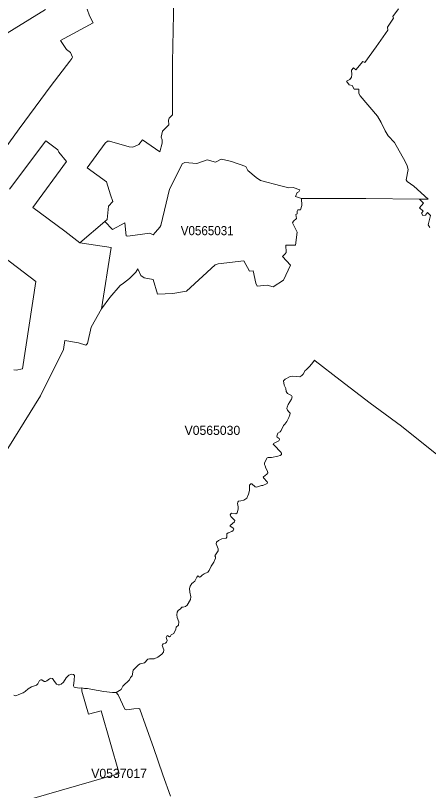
# Model space of a CAD drawing. Extents: x 369010 to 735936, y 6377141 to 6616555.
# Drawn here: x 591264 to 595790, y 6519054 to 6527534 of the extents above; entities that cross this region are included whole.
import ezdxf
from ezdxf.enums import TextEntityAlignment as Align

# ---------------------------------------------------------------- set-up
doc = ezdxf.new("R2010")
doc.units = 0
doc.header["$LTSCALE"] = 40
doc.layers.add('3', color=7, linetype='Continuous', lineweight=13)
doc.layers.add('4', color=7, linetype='Continuous')

msp = doc.modelspace()

# ---------------------------------------------------------------- linework, layer by layer
at = {"layer": '3'}
for points in [[(592332.03, 6525499.27), (592306.54, 6525570.43), (592259.71, 6525714.42), (592050.51, 6525868.34), (592247.46, 6526137.78), (592270.8, 6526157.15), (592292.31, 6526160.13), (592509.62, 6526097.9), (592545.2, 6526093.92), (592574.33, 6526102.7), (592614.05, 6526123.22), (592653.94, 6526173.2), (592843.6, 6526042.62), (592871.08, 6526138.44), (592870.09, 6526172.04), (592858.83, 6526202.66), (592873.23, 6526269.03), (592889.28, 6526281.94), (592944.4, 6526337.05), (592941.42, 6526388.02), (592947.54, 6526411.53), (592983.12, 6526447.27), (592985.11, 6527025.05), (593000.34, 6527728.28)], [(593000.34, 6527728.28), (592985.11, 6527025.05), (592983.12, 6526447.27), (592947.54, 6526411.53), (592941.42, 6526388.02), (592944.4, 6526337.05), (592889.28, 6526281.94), (592873.23, 6526269.03), (592858.83, 6526202.66), (592870.09, 6526172.04), (592871.08, 6526138.44), (592843.6, 6526042.62), (592653.94, 6526173.2), (592614.05, 6526123.22), (592574.33, 6526102.7), (592545.2, 6526093.92)], [(588073.28, 6526037.82), (588063.35, 6526022.26), (588028.93, 6525995.61), (587989.54, 6525960.69), (588220.58, 6525343.86), (588280, 6525183.65), (588349.67, 6525236.94), (588396.68, 6525290.4), (588524.94, 6525410.06), (588576.25, 6525463.52), (588616.3, 6525550.57), (588632.36, 6525621.08), (588645.1, 6525719.55), (588665.46, 6525769.7), (588932.58, 6526067.94), (588963.53, 6526091.44), (589007.39, 6526118.09), (589046.94, 6526134.14), (589142.11, 6525665.76), (589815.21, 6525937.19), (590325.3, 6526263.57), (590066.12, 6526658.62), (590263.89, 6526783.25), (591593.06, 6527600.84)], [(591593.06, 6527600.84), (590263.89, 6526783.25), (590066.12, 6526658.62), (590325.3, 6526263.57), (589815.21, 6525937.19), (589142.11, 6525665.76), (589223.54, 6525255.98), (589462.19, 6525115.3), (590149.36, 6525386.23), (590832.23, 6525913.69), (590903.73, 6525897.47), (591003.53, 6525930.07), (591073.04, 6525979.06), (591302.43, 6526294.35), (591653.13, 6526768.19), (591858.03, 6527035.48), (591879.54, 6527064.11), (591886.66, 6527076.36), (591865.31, 6527130.47), (591824.43, 6527163.08), (591755.08, 6527258.91), (592113.9, 6527452.55), (592073.02, 6527530), (592050.67, 6527601.5)], [(592050.67, 6527601.5), (592073.02, 6527530), (592113.9, 6527452.55), (591755.08, 6527258.91), (591824.43, 6527163.08), (591865.31, 6527130.47), (591886.66, 6527076.36), (591879.54, 6527064.11), (591858.03, 6527035.48), (591653.13, 6526768.19), (591302.43, 6526294.35), (591073.04, 6525979.06)], [(592545.2, 6526093.92), (592509.62, 6526097.9), (592292.31, 6526160.13), (592270.8, 6526157.15), (592247.46, 6526137.78), (592050.51, 6525868.34), (592259.71, 6525714.42), (592306.54, 6525570.43), (592332.03, 6525499.27), (592284.04, 6525448.29), (592269.97, 6525302.81), (592243.49, 6525280.31), (592328.06, 6525192.59), (592460.63, 6525265.08), (592476.02, 6525122.25), (592493.4, 6525118.11), (592735.03, 6525151.87), (592773.76, 6525133.34), (592799.25, 6525161.97), (592846.09, 6525217.08), (592857.34, 6525237.44), (592915.43, 6525479.24), (592951.18, 6525632.17), (593006.29, 6525739.41), (593089.71, 6525911.54), (593120.33, 6525926.93), (593250.91, 6525915.68), (593363.78, 6525954.24), (593455.64, 6525927.76), (593518.86, 6525960.36), (593554.44, 6525956.39), (593628.92, 6525938.02), (593787.47, 6525881.75), (593808, 6525839.21), (593902.66, 6525760.27), (593946.69, 6525728.82), (594172.27, 6525668.91), (594257.34, 6525648.39), (594306.16, 6525651.53), (594378.65, 6525627.86), (594367.73, 6525604.2), (594350.35, 6525596.25), (594331.49, 6525552.06), (594396.03, 6525533.2), (594785.46, 6525533.2), (595101.91, 6525531.38), (595690.77, 6525525.91), (595786.6, 6525525.91), (595627.55, 6525667.59), (595554.56, 6525716.91), (595543.47, 6525736.43), (595567.14, 6525848.15), (595555.39, 6525888.53), (595532.55, 6525934.71), (595415.21, 6526143.74), (595349.17, 6526216.07), (595315.41, 6526272.5), (595272.21, 6526364.19), (595229.84, 6526432.21), (595041, 6526654.49), (595027.76, 6526682.29), (595027.76, 6526728.47), (594975.79, 6526726.98), (594953.45, 6526768.68), (594920.85, 6526776.96), (594892.38, 6526815.19), (594926.47, 6526833.23), (594943.85, 6526859.05), (594949.31, 6526889.5), (594944.51, 6526935.35), (594966.69, 6526961.83), (594993.83, 6526938.16), (595071.62, 6527029.85), (595090.32, 6527018.76), (595217.1, 6527192.7), (595343.54, 6527375.26), (595339.4, 6527406.54), (595406.76, 6527503.85), (595399.15, 6527524.71), (595462.37, 6527607.95)], [(595462.37, 6527607.95), (595399.15, 6527524.71), (595406.76, 6527503.85), (595339.4, 6527406.54), (595343.54, 6527375.26), (595217.1, 6527192.7), (595090.32, 6527018.76), (595071.62, 6527029.85), (594993.83, 6526938.16), (594966.69, 6526961.83), (594944.51, 6526935.35), (594949.31, 6526889.5), (594943.85, 6526859.05), (594926.47, 6526833.23), (594892.38, 6526815.19), (594920.85, 6526776.96), (594953.45, 6526768.68), (594975.79, 6526726.98), (595027.76, 6526728.47), (595027.76, 6526682.29), (595041, 6526654.49), (595229.84, 6526432.21), (595272.21, 6526364.19), (595315.41, 6526272.5), (595349.17, 6526216.07), (595415.21, 6526143.74), (595532.55, 6525934.71), (595555.39, 6525888.53), (595567.14, 6525848.15), (595543.47, 6525736.43), (595554.56, 6525716.91), (595627.55, 6525667.59), (595786.6, 6525525.91), (595690.77, 6525525.91), (595736.28, 6525480.9), (595690.44, 6525428.1), (595732.15, 6525392.02), (595714.11, 6525371.17), (595728.01, 6525346.18), (595757.14, 6525350.31), (595777.99, 6525376.63), (595812.75, 6525346.18), (595786.27, 6525241.91), (595802.98, 6525215.59)], [(591061.13, 6522612.22), (591537.45, 6523371.38), (591789.84, 6523878.16), (591804.24, 6523976.8), (591953.36, 6523950.48), (592033.96, 6523927.15), (592052, 6523943.2), (592091.39, 6524124.09), (592205.92, 6524322.87), (592313.33, 6524994.48), (591969.58, 6525046.45), (591802.92, 6525175.87), (591452.05, 6525434.06), (591823.27, 6525938.02), (591738.7, 6526038.98), (591727.45, 6526064.46), (591595.87, 6526162.44), (591197.34, 6525634.32)], [(591197.34, 6525634.32), (591595.87, 6526162.44), (591727.45, 6526064.46), (591738.7, 6526038.98), (591823.27, 6525938.02), (591452.05, 6525434.06), (591802.92, 6525175.87), (591969.58, 6525046.45), (592243.49, 6525280.31), (592269.97, 6525302.81), (592284.04, 6525448.29), (592332.03, 6525499.27)], [(595690.77, 6525525.91), (595101.91, 6525531.38), (594785.46, 6525533.2), (594396.03, 6525533.2), (594402.32, 6525455.91), (594388.25, 6525407.08), (594356.64, 6525407.08), (594351.84, 6525392.85), (594351.84, 6525362.89), (594334.63, 6525356.6), (594342.41, 6525312.41), (594309.31, 6525284.11), (594299.87, 6525265.08), (594328.34, 6525205.17), (594350.35, 6525162.63), (594331.49, 6525022.29), (594225.73, 6525019.14), (594228.87, 6524940.36), (594219.44, 6524924.64), (594189.48, 6524896.17), (594277.86, 6524803.16), (594202.23, 6524637.49), (594088.69, 6524566.82), (594021, 6524582.54), (593912.1, 6524573.11), (593896.38, 6524604.55), (593868.07, 6524741.76), (593827.03, 6524737.12), (593767.12, 6524850.66), (593486.09, 6524815.41), (593452.16, 6524806.47), (593138.7, 6524518.16), (592988.42, 6524493), (592818.28, 6524485.89), (592771.78, 6524647.09), (592674.96, 6524663.14), (592635.57, 6524689.95), (592605.11, 6524761.62), (592581.94, 6524725.87), (592513.92, 6524656.02), (592445.9, 6524604.06), (592409.98, 6524579.07), (592298.93, 6524450.14), (592205.92, 6524322.87), (592091.39, 6524124.09), (592052, 6523943.2), (592033.96, 6523927.15), (591953.36, 6523950.48), (591804.24, 6523976.8), (591789.84, 6523878.16), (591537.45, 6523371.38), (591061.13, 6522612.22)], [(595802.98, 6525215.59), (595786.27, 6525241.91), (595812.75, 6525346.18), (595777.99, 6525376.63), (595757.14, 6525350.31), (595728.01, 6525346.18), (595714.11, 6525371.17), (595732.15, 6525392.02), (595690.44, 6525428.1), (595736.28, 6525480.9), (595690.77, 6525525.91)], [(590787.55, 6525151.21), (591484.98, 6524624.41), (591341.66, 6523668.79), (591271.15, 6523653.4), (591244.67, 6523656.55)], [(591244.67, 6523656.55), (591271.15, 6523653.4), (591341.66, 6523668.79), (591484.98, 6524624.41), (590787.55, 6525151.21)], [(594157.38, 6522893.24), (594152.91, 6522905.16), (594132.38, 6522921.54), (594129.07, 6522932.3), (594137.35, 6522964.24), (594163.17, 6522977.65), (594176.08, 6522991.55), (594200.9, 6523046.66), (594213.81, 6523060.57), (594236.49, 6523091.35), (594260.15, 6523136.7), (594269.26, 6523163.68), (594272.4, 6523181.05), (594258.99, 6523197.27), (594243.93, 6523213.99), (594237.48, 6523234.01), (594238.97, 6523246.92), (594250.39, 6523277.05), (594268.1, 6523306.17), (594288.62, 6523334.81), (594295.57, 6523360.96), (594287.96, 6523376.51), (594274.55, 6523382.47), (594245.42, 6523397.04), (594230.86, 6523419.71), (594224.9, 6523450.99), (594208.19, 6523487.73), (594199.58, 6523536.56), (594217.95, 6523553.93), (594274.55, 6523583.56), (594300.37, 6523587.37), (594342.74, 6523585.54), (594381.14, 6523580.75), (594401, 6523593.16), (594415.07, 6523610.37), (594439.23, 6523648.11), (594449.49, 6523655.06), (594480.11, 6523690.81), (594512.38, 6523723.58), (594541.51, 6523760.81), (594546.81, 6523757.01), (594822.04, 6523544.83), (595150.4, 6523293.43), (595258.14, 6523212.5), (595493.32, 6523040.04), (595899.47, 6522714.83)], [(595899.47, 6522714.83), (595493.32, 6523040.04), (595258.14, 6523212.5), (595150.4, 6523293.43), (594822.04, 6523544.83), (594546.81, 6523757.01), (594541.51, 6523760.81), (594512.38, 6523723.58), (594480.11, 6523690.81), (594449.49, 6523655.06), (594439.23, 6523648.11), (594415.07, 6523610.37), (594401, 6523593.16), (594381.14, 6523580.75), (594342.74, 6523585.54), (594300.37, 6523587.37)], [(594300.37, 6523587.37), (594274.55, 6523583.56), (594217.95, 6523553.93), (594199.58, 6523536.56), (594208.19, 6523487.73), (594224.9, 6523450.99), (594230.86, 6523419.71), (594245.42, 6523397.04), (594274.55, 6523382.47), (594287.96, 6523376.51), (594295.57, 6523360.96), (594288.62, 6523334.81), (594268.1, 6523306.17), (594250.39, 6523277.05), (594238.97, 6523246.92), (594237.48, 6523234.01), (594243.93, 6523213.99), (594258.99, 6523197.27), (594272.4, 6523181.05), (594269.26, 6523163.68), (594260.15, 6523136.7), (594236.49, 6523091.35), (594213.81, 6523060.57), (594200.9, 6523046.66), (594176.08, 6522991.55), (594163.17, 6522977.65), (594137.35, 6522964.24), (594129.07, 6522932.3), (594132.38, 6522921.54), (594152.91, 6522905.16), (594157.38, 6522893.24), (594149.6, 6522880.17), (594091.34, 6522852.53), (594088.69, 6522844.09), (594100.44, 6522827.21), (594167.47, 6522760.67), (594178.23, 6522743.63), (594177.24, 6522729.72), (594162.67, 6522720.46), (594137.68, 6522710.36), (594069.66, 6522698.77), (594034.24, 6522698.44), (594021.17, 6522692.32), (594005.61, 6522668.16), (593991.21, 6522636.54), (593993.2, 6522619.5), (593999.32, 6522606.26), (594008.09, 6522581.1), (594024.97, 6522548.99), (594030.27, 6522530.13), (594019.01, 6522516.89), (593981.28, 6522486.76), (593978.47, 6522482.46), (593980.45, 6522474.02), (594023.15, 6522433.14), (594024.14, 6522422.22), (594020.67, 6522414.27), (593975.32, 6522391.76), (593960.09, 6522390.94), (593906.31, 6522374.55), (593888.27, 6522378.19), (593852.85, 6522410.63), (593842.09, 6522409.8), (593828.85, 6522395.07), (593827.19, 6522337.15), (593816.27, 6522295.77), (593797.07, 6522253.24), (593767.28, 6522229.9), (593732.86, 6522223.45), (593706.54, 6522218.32), (593698.27, 6522209.38), (593696.78, 6522193.99), (593705.05, 6522159.07), (593703.4, 6522131.59), (593690.99, 6522091.21), (593679.9, 6522082.27), (593631.4, 6522087.07), (593622.14, 6522082.6), (593615.18, 6522069.86), (593623.13, 6522053.81), (593646.46, 6522029.64), (593665.5, 6522007.3), (593664.5, 6521992.9), (593617.34, 6521954.67), (593617.17, 6521946.06), (593644.81, 6521926.37), (593656.23, 6521914.29), (593649.28, 6521898.4), (593633.56, 6521888.96), (593595.49, 6521874.73), (593578.44, 6521862.15), (593580.26, 6521827.23), (593573.64, 6521816.31), (593524.65, 6521805.88), (593488.9, 6521789), (593466.07, 6521769.47), (593462.42, 6521754.24), (593486.09, 6521698.14), (593485.26, 6521677.95), (593449.85, 6521623.16)], [(593054.79, 6520899.75), (593034.27, 6520948.57), (593030.79, 6520977.86), (593034.27, 6521006.17), (593047.34, 6521023.38), (593071.5, 6521042.58), (593087.72, 6521058.13), (593099.47, 6521060.28), (593126.95, 6521067.07), (593143.83, 6521081.63), (593181.73, 6521145.02), (593184.21, 6521172.5), (593172.96, 6521223.8), (593170.81, 6521263.69), (593177.43, 6521291), (593195.3, 6521317.81), (593210.69, 6521329.56), (593229.73, 6521343.3), (593249.09, 6521387.98), (593260.84, 6521401.06), (593281.2, 6521389.31), (593291.13, 6521391.95), (593309.33, 6521410.99), (593332.83, 6521425.88), (593372.89, 6521442.43), (593387.29, 6521462.29), (593408.8, 6521509.63), (593437.76, 6521553.32), (593453.98, 6521595.86), (593454.65, 6521611.74), (593449.85, 6521623.16), (593485.26, 6521677.95), (593486.09, 6521698.14), (593462.42, 6521754.24), (593466.07, 6521769.47), (593488.9, 6521789), (593524.65, 6521805.88), (593573.64, 6521816.31), (593580.26, 6521827.23), (593578.44, 6521862.15), (593595.49, 6521874.73), (593633.56, 6521888.96), (593649.28, 6521898.4), (593656.23, 6521914.29), (593644.81, 6521926.37), (593617.17, 6521946.06), (593617.34, 6521954.67), (593664.5, 6521992.9), (593665.5, 6522007.3), (593646.46, 6522029.64), (593623.13, 6522053.81), (593615.18, 6522069.86), (593622.14, 6522082.6), (593631.4, 6522087.07), (593679.9, 6522082.27), (593690.99, 6522091.21), (593703.4, 6522131.59), (593705.05, 6522159.07), (593696.78, 6522193.99), (593698.27, 6522209.38), (593706.54, 6522218.32), (593732.86, 6522223.45), (593767.28, 6522229.9), (593797.07, 6522253.24), (593816.27, 6522295.77), (593827.19, 6522337.15), (593828.85, 6522395.07), (593842.09, 6522409.8), (593852.85, 6522410.63), (593888.27, 6522378.19), (593906.31, 6522374.55), (593960.09, 6522390.94), (593975.32, 6522391.76), (594020.67, 6522414.27), (594024.14, 6522422.22), (594023.15, 6522433.14), (593980.45, 6522474.02), (593978.47, 6522482.46), (593981.28, 6522486.76), (594019.01, 6522516.89), (594030.27, 6522530.13), (594024.97, 6522548.99), (594008.09, 6522581.1), (593999.32, 6522606.26), (593993.2, 6522619.5), (593991.21, 6522636.54), (594005.61, 6522668.16), (594021.17, 6522692.32), (594034.24, 6522698.44), (594069.66, 6522698.77), (594137.68, 6522710.36), (594162.67, 6522720.46), (594177.24, 6522729.72), (594178.23, 6522743.63), (594167.47, 6522760.67), (594100.44, 6522827.21), (594088.69, 6522844.09), (594091.34, 6522852.53), (594149.6, 6522880.17), (594157.38, 6522893.24)], [(593449.85, 6521623.16), (593454.65, 6521611.74), (593453.98, 6521595.86), (593437.76, 6521553.32), (593408.8, 6521509.63), (593387.29, 6521462.29), (593372.89, 6521442.43), (593332.83, 6521425.88), (593309.33, 6521410.99), (593291.13, 6521391.95), (593281.2, 6521389.31), (593260.84, 6521401.06), (593249.09, 6521387.98), (593229.73, 6521343.3), (593210.69, 6521329.56), (593195.3, 6521317.81), (593177.43, 6521291), (593170.81, 6521263.69), (593172.96, 6521223.8), (593184.21, 6521172.5), (593181.73, 6521145.02), (593143.83, 6521081.63), (593126.95, 6521067.07), (593099.47, 6521060.28), (593087.72, 6521058.13), (593071.5, 6521042.58), (593047.34, 6521023.38), (593034.27, 6521006.17), (593030.79, 6520977.86), (593034.27, 6520948.57), (593054.79, 6520899.75), (593048.17, 6520864.66), (593026.16, 6520841.16), (593020.36, 6520817.49), (592997.52, 6520769.99), (592969.22, 6520757.41), (592962.27, 6520742.85), (592952.01, 6520736.39), (592934.14, 6520747.65), (592925.86, 6520748.14), (592920.56, 6520742.52), (592915.1, 6520727.46), (592926.19, 6520696.67), (592917.58, 6520677.14), (592907.82, 6520666.72), (592882.33, 6520658.44), (592873.4, 6520649.17), (592872.4, 6520639.9), (592890.28, 6520592.74), (592885.48, 6520568.41), (592866.44, 6520545.24), (592825.07, 6520513.63), (592783.03, 6520494.26), (592731.23, 6520494.92), (592715.67, 6520491.45), (592677.44, 6520451.89), (592628.45, 6520439.15), (592611.57, 6520430.71), (592579.13, 6520396.28), (592551.82, 6520370.46), (592540.4, 6520309.72), (592523.85, 6520290.19), (592513.76, 6520266.53), (592440.11, 6520196.69), (592423.22, 6520160.77), (592366.13, 6520126.35), (592388.47, 6520101.35), (592462.12, 6519942.64), (592483.96, 6519936.35), (592561.25, 6519947.93), (592614.38, 6519952.73), (592626.46, 6519942.8), (592689.35, 6519768.03), (592775.58, 6519523.75), (592879.85, 6519225.67), (592963.76, 6518990.49)], [(591247.15, 6520095.89), (591267.18, 6520090.1), (591299.62, 6520104.17), (591347.12, 6520122.04), (591369.96, 6520135.61), (591404.22, 6520166.4), (591440.3, 6520186.59), (591492.43, 6520207.94), (591506.83, 6520220.02), (591527.19, 6520256.93), (591540.26, 6520265.87), (591551.51, 6520264.87), (591578.99, 6520247.66), (591592.89, 6520247), (591607.95, 6520253.62), (591636.58, 6520275.63), (591651.48, 6520281.75), (591668.69, 6520278.61), (591684.58, 6520258.75), (591712.88, 6520218.37), (591729.76, 6520209.76), (591747.64, 6520211.08), (591762.86, 6520217.37), (591788.68, 6520240.54), (591818.47, 6520286.55), (591847.27, 6520314.19), (591876.9, 6520326.94), (591898.08, 6520324.95), (591908.84, 6520311.05), (591906.36, 6520262.89), (591898.41, 6520199.83), (591907.35, 6520186.09), (591941.94, 6520176.66), (591966.1, 6520173.51), (591989.93, 6520178.31), (592019.56, 6520171.53), (592052.99, 6520170.87), (592107.44, 6520159.78), (592232.4, 6520137.77), (592327.23, 6520124.53), (592366.13, 6520126.35), (592423.22, 6520160.77), (592440.11, 6520196.69), (592513.76, 6520266.53), (592523.85, 6520290.19), (592540.4, 6520309.72), (592551.82, 6520370.46), (592579.13, 6520396.28), (592611.57, 6520430.71), (592628.45, 6520439.15), (592677.44, 6520451.89), (592715.67, 6520491.45), (592731.23, 6520494.92), (592783.03, 6520494.26), (592825.07, 6520513.63), (592866.44, 6520545.24), (592885.48, 6520568.41), (592890.28, 6520592.74), (592872.4, 6520639.9), (592873.4, 6520649.17), (592882.33, 6520658.44), (592907.82, 6520666.72), (592917.58, 6520677.14), (592926.19, 6520696.67), (592915.1, 6520727.46), (592920.56, 6520742.52), (592925.86, 6520748.14), (592934.14, 6520747.65), (592952.01, 6520736.39), (592962.27, 6520742.85), (592969.22, 6520757.41), (592997.52, 6520769.99), (593020.36, 6520817.49), (593026.16, 6520841.16), (593048.17, 6520864.66), (593054.79, 6520899.75)], [(591299.78, 6518923.46), (592398.73, 6519241.06), (592201.95, 6519927.41), (592063.75, 6519888.68), (591992.25, 6520141.24), (591989.93, 6520178.31), (591966.1, 6520173.51), (591941.94, 6520176.66), (591907.35, 6520186.09), (591898.41, 6520199.83), (591906.36, 6520262.89), (591908.84, 6520311.05), (591898.08, 6520324.95), (591876.9, 6520326.94), (591847.27, 6520314.19), (591818.47, 6520286.55), (591788.68, 6520240.54), (591762.86, 6520217.37), (591747.64, 6520211.08), (591729.76, 6520209.76), (591712.88, 6520218.37), (591684.58, 6520258.75), (591668.69, 6520278.61), (591651.48, 6520281.75), (591636.58, 6520275.63), (591607.95, 6520253.62), (591592.89, 6520247), (591578.99, 6520247.66), (591551.51, 6520264.87), (591540.26, 6520265.87), (591527.19, 6520256.93), (591506.83, 6520220.02), (591492.43, 6520207.94), (591440.3, 6520186.59), (591404.22, 6520166.4), (591369.96, 6520135.61), (591347.12, 6520122.04), (591299.62, 6520104.17), (591267.18, 6520090.1), (591247.15, 6520095.89)], [(592963.76, 6518990.49), (592879.85, 6519225.67), (592775.58, 6519523.75), (592689.35, 6519768.03), (592626.46, 6519942.8), (592614.38, 6519952.73), (592561.25, 6519947.93), (592483.96, 6519936.35), (592462.12, 6519942.64), (592388.47, 6520101.35), (592366.13, 6520126.35), (592327.23, 6520124.53), (592232.4, 6520137.77), (592107.44, 6520159.78), (592052.99, 6520170.87), (592019.56, 6520171.53), (591989.93, 6520178.31), (591992.25, 6520141.24), (592063.75, 6519888.68), (592201.95, 6519927.41), (592398.73, 6519241.06), (591299.78, 6518923.46)]]:
    msp.add_lwpolyline(points, dxfattribs=at)
msp.add_lwpolyline([(592243.49, 6525280.31), (591969.58, 6525046.45), (592313.33, 6524994.48), (592205.92, 6524322.87), (592298.93, 6524450.14), (592409.98, 6524579.07), (592445.9, 6524604.06), (592513.92, 6524656.02), (592581.94, 6524725.87), (592605.11, 6524761.62), (592635.57, 6524689.95), (592674.96, 6524663.14), (592771.78, 6524647.09), (592818.28, 6524485.89), (592988.42, 6524493), (593138.7, 6524518.16), (593452.16, 6524806.47), (593486.09, 6524815.41), (593767.12, 6524850.66), (593827.03, 6524737.12), (593868.07, 6524741.76), (593896.38, 6524604.55), (593912.1, 6524573.11), (594021, 6524582.54), (594088.69, 6524566.82), (594202.23, 6524637.49), (594277.86, 6524803.16), (594189.48, 6524896.17), (594219.44, 6524924.64), (594228.87, 6524940.36), (594225.73, 6525019.14), (594331.49, 6525022.29), (594350.35, 6525162.63), (594328.34, 6525205.17), (594299.87, 6525265.08), (594309.31, 6525284.11), (594342.41, 6525312.41), (594334.63, 6525356.6), (594351.84, 6525362.89), (594351.84, 6525392.85), (594356.64, 6525407.08), (594388.25, 6525407.08), (594402.32, 6525455.91), (594396.03, 6525533.2), (594331.49, 6525552.06), (594350.35, 6525596.25), (594367.73, 6525604.2), (594378.65, 6525627.86), (594306.16, 6525651.53), (594257.34, 6525648.39), (594172.27, 6525668.91), (593946.69, 6525728.82), (593902.66, 6525760.27), (593808, 6525839.21), (593787.47, 6525881.75), (593628.92, 6525938.02), (593554.44, 6525956.39), (593518.86, 6525960.36), (593455.64, 6525927.76), (593363.78, 6525954.24), (593250.91, 6525915.68), (593120.33, 6525926.93), (593089.71, 6525911.54), (593006.29, 6525739.41), (592951.18, 6525632.17), (592915.43, 6525479.24), (592857.34, 6525237.44), (592846.09, 6525217.08), (592799.25, 6525161.97), (592773.76, 6525133.34), (592735.03, 6525151.87), (592493.4, 6525118.11), (592476.02, 6525122.25), (592460.63, 6525265.08), (592328.06, 6525192.59)], close=True, dxfattribs=at)

# ---------------------------------------------------------------- texts
at = {"layer": '4', "width": 0.95}
msp.add_text('V0565031', height=100, dxfattribs=at).set_placement((593364.39, 6525129.94), align=Align.CENTER)
at = {"layer": '4'}
for s, p in [('V0565030', (593421.26, 6522944.62)), ('V0537017', (592398.73, 6519191.06))]:
    msp.add_text(s, height=100, dxfattribs=at).set_placement(p, align=Align.CENTER)

doc.saveas('drawing.dxf')
